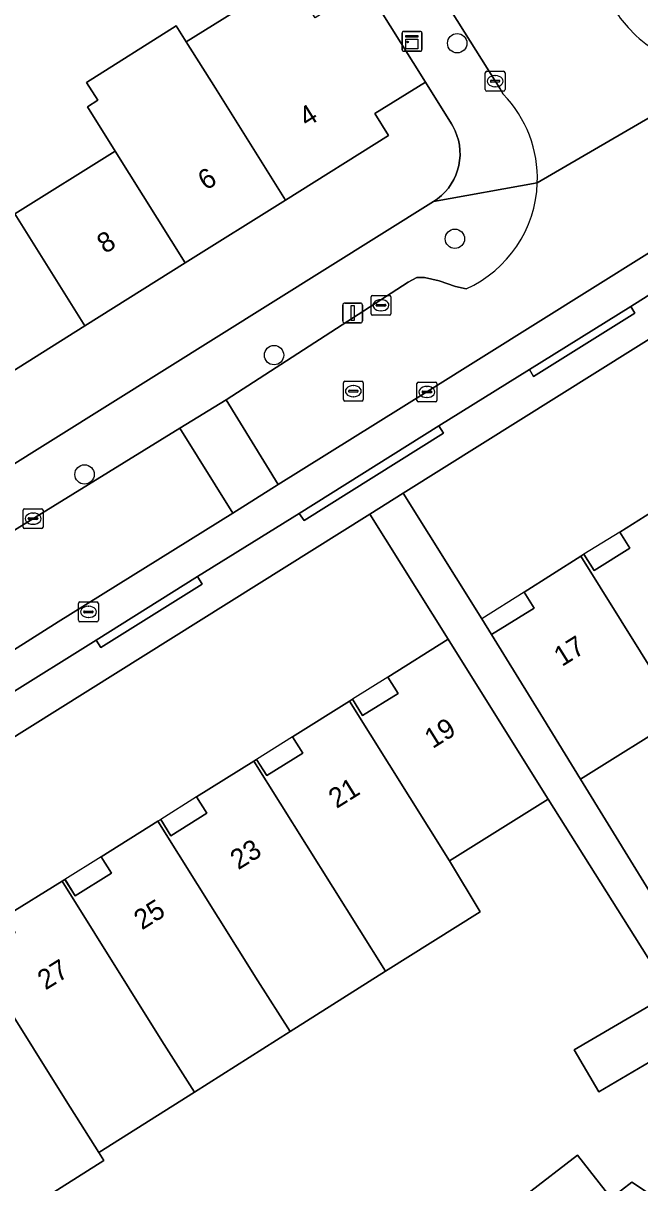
# Model space of a CAD drawing. Extents: x 159664 to 160323, y 385312 to 386115.
# Drawn here: x 160175.8 to 160206.9, y 385653.4 to 385711.9 of the extents above; entities that cross this region are included whole.
import ezdxf

# ---------------------------------------------------------------- set-up
doc = ezdxf.new("R2010")
doc.units = 0
for name, color, linetype in [('IMGEO_Boom', 7, 'Continuous'), ('IMGEO_Erf', 7, 'Continuous'), ('IMGEO_Kast', 7, 'Continuous'), ('IMGEO_Kolk', 7, 'Continuous'), ('IMGEO_Lichtmast', 7, 'Continuous'), ('IMGEO_Pand', 7, 'Continuous'), ('IMGEO_Pand_nummerreeks', 7, 'Continuous'), ('IMGEO_Pand_overbouw', 7, 'Continuous'), ('IMGEO_Parkeervlak_open', 7, 'Continuous'), ('IMGEO_Rijbaan_lokaal_open', 7, 'Continuous'), ('IMGEO_Rioolput', 7, 'Continuous'), ('IMGEO_Voetpad_open', 7, 'Continuous')]:
    doc.layers.add(name, color=color, linetype=linetype)

msp = doc.modelspace()

# ---------------------------------------------------------------- linework, layer by layer
at = {"layer": 'IMGEO_Boom'}
for centre in [(160197.716, 385710.85), (160197.6, 385700.995), (160188.482, 385695.13), (160178.926, 385689.117)]:
    msp.add_circle(centre, 0.489, dxfattribs=at)
at = {"layer": 'IMGEO_Erf'}
for points in [[(160175.409, 385702.247), (160180.469, 385705.416), (160179.069, 385707.652), (160179.598, 385707.983), (160179.031, 385708.88), (160183.541, 385711.729), (160183.797, 385711.324), (160184.053, 385710.919), (160189.276, 385714.177)], [(160155.538, 385677.244), (160196.521, 385702.868), (160196.731, 385703.012), (160196.926, 385703.175), (160197.107, 385703.354), (160197.271, 385703.549), (160197.416, 385703.758), (160197.543, 385703.978), (160197.649, 385704.21), (160197.734, 385704.449), (160197.798, 385704.696), (160197.839, 385704.947), (160197.858, 385705.201), (160197.853, 385705.455), (160197.827, 385705.708), (160197.777, 385705.958), (160197.706, 385706.202), (160197.613, 385706.439), (160197.499, 385706.667), (160197.426, 385706.79), (160196.11, 385708.897), (160193.568, 385707.305), (160194.257, 385706.202), (160189.06, 385702.946), (160184.001, 385699.777), (160178.941, 385696.607), (160173.882, 385693.439)], [(160228.116, 385708.9), (160194.996, 385688.17), (160198.957, 385681.841), (160199.449, 385681.055), (160201.601, 385682.377), (160201.089, 385683.188), (160203.948, 385684.994), (160204.105, 385685.093), (160204.621, 385684.268), (160206.429, 385685.394), (160205.914, 385686.205), (160208.785, 385688.026)], [(160174.917, 385666.832), (160177.789, 385668.609), (160177.94, 385668.702), (160178.45, 385667.877), (160180.277, 385669.021), (160179.762, 385669.843), (160182.629, 385671.637), (160182.766, 385671.723), (160183.28, 385670.901), (160185.091, 385672.036), (160184.577, 385672.859), (160187.468, 385674.666), (160187.599, 385674.748), (160188.123, 385673.934), (160189.934, 385675.069), (160189.418, 385675.89), (160192.287, 385677.693), (160192.431, 385677.784), (160192.947, 385676.96), (160194.742, 385678.071), (160194.224, 385678.891), (160197.261, 385680.808), (160193.313, 385687.116), (160159.148, 385665.732)], [(160208.986, 385676.919), (160203.93, 385673.76), (160209.512, 385664.676)], [(160209.714, 385660.848), (160204.864, 385657.995), (160203.621, 385660.108), (160208.471, 385662.961), (160202.303, 385672.745), (160197.334, 385669.638), (160198.877, 385667.074), (160194.099, 385664.082), (160189.293, 385661.038), (160184.466, 385657.982), (160179.653, 385654.934), (160179.906, 385654.535), (160175.096, 385651.494)], [(160201.214, 385652.826), (160203.791, 385654.813), (160205.473, 385652.632), (160206.529, 385653.447), (160219.879, 385644.569)]]:
    msp.add_lwpolyline(points, dxfattribs=at)
at = {"layer": 'IMGEO_Kast'}
for p, q in [((160194.936, 385710.525), (160194.936, 385711.366)), ((160194.936, 385711.366), (160194.936, 385710.525)), ((160195.011, 385711.45), (160195.852, 385711.45)), ((160195.852, 385711.45), (160195.011, 385711.45)), ((160195.936, 385711.375), (160195.936, 385710.534)), ((160195.936, 385710.534), (160195.936, 385711.375)), ((160195.861, 385710.45), (160195.02, 385710.45)), ((160195.02, 385710.45), (160195.861, 385710.45))]:
    msp.add_line(p, q, dxfattribs=at)
for points in [[(160195.131, 385711.24), (160195.731, 385711.24), (160195.731, 385711.155), (160195.131, 385711.155), (160195.131, 385711.24)], [(160195.131, 385711.065), (160195.731, 385711.065), (160195.731, 385710.576), (160195.131, 385710.576), (160195.131, 385711.065)]]:
    msp.add_lwpolyline(points, dxfattribs=at)
msp.add_circle((160195.215, 385710.914), 0.0377, dxfattribs=at)
for centre, start, end in [((160195.014, 385711.372), 92.4484, 184.28452), ((160195.014, 385711.372), 92.4484, 184.28452), ((160195.858, 385711.372), 2.4484, 94.28452), ((160195.858, 385711.372), 2.4484, 94.28452), ((160195.014, 385710.528), 182.4484, 274.28452), ((160195.014, 385710.528), 182.4484, 274.28452), ((160195.858, 385710.528), 272.4484, 4.28452), ((160195.858, 385710.528), 272.4484, 4.28452)]:
    msp.add_arc(centre, 0.0779, start, end, dxfattribs=at)
at = {"layer": 'IMGEO_Kolk'}
for p, q in [((160199.131, 385708.513), (160199.131, 385709.365)), ((160199.206, 385709.439), (160200.058, 385709.439)), ((160199.39, 385708.933), (160199.39, 385708.945)), ((160199.828, 385708.896), (160199.43, 385708.896)), ((160199.433, 385708.982), (160199.831, 385708.982)), ((160199.619, 385709.219), (160199.644, 385709.219)), ((160199.874, 385708.945), (160199.874, 385708.933)), ((160200.132, 385709.365), (160200.132, 385708.513)), ((160200.058, 385708.439), (160199.206, 385708.439)), ((160199.642, 385708.659), (160199.617, 385708.659)), ((160193.372, 385697.218), (160193.372, 385698.07)), ((160193.447, 385698.144), (160194.299, 385698.144)), ((160193.86, 385697.924), (160193.885, 385697.924)), ((160194.373, 385698.07), (160194.373, 385697.218)), ((160193.631, 385697.638), (160193.631, 385697.65)), ((160194.069, 385697.601), (160193.671, 385697.601)), ((160193.674, 385697.687), (160194.072, 385697.687)), ((160193.883, 385697.364), (160193.858, 385697.364)), ((160194.115, 385697.65), (160194.115, 385697.638)), ((160194.299, 385697.144), (160193.447, 385697.144)), ((160195.689, 385692.848), (160195.689, 385693.7)), ((160195.764, 385693.774), (160196.616, 385693.774)), ((160196.69, 385693.7), (160196.69, 385692.848)), ((160195.948, 385693.268), (160195.948, 385693.28)), ((160196.386, 385693.231), (160195.988, 385693.231)), ((160195.991, 385693.317), (160196.389, 385693.317)), ((160196.177, 385693.554), (160196.202, 385693.554)), ((160196.432, 385693.28), (160196.432, 385693.268)), ((160196.616, 385692.774), (160195.764, 385692.774)), ((160196.2, 385692.994), (160196.175, 385692.994)), ((160175.831, 385686.462), (160175.831, 385687.314)), ((160175.906, 385687.388), (160176.758, 385687.388)), ((160176.832, 385687.314), (160176.832, 385686.462)), ((160176.09, 385686.882), (160176.09, 385686.894)), ((160176.528, 385686.845), (160176.13, 385686.845)), ((160176.133, 385686.931), (160176.531, 385686.931)), ((160176.319, 385687.168), (160176.344, 385687.168)), ((160176.574, 385686.894), (160176.574, 385686.882)), ((160176.758, 385686.388), (160175.906, 385686.388)), ((160176.342, 385686.608), (160176.317, 385686.608)), ((160178.621, 385681.764), (160178.621, 385682.616)), ((160178.696, 385682.69), (160179.548, 385682.69)), ((160179.622, 385682.616), (160179.622, 385681.764)), ((160178.88, 385682.184), (160178.88, 385682.196)), ((160179.318, 385682.147), (160178.92, 385682.147)), ((160178.923, 385682.233), (160179.321, 385682.233)), ((160179.109, 385682.47), (160179.134, 385682.47)), ((160179.364, 385682.196), (160179.364, 385682.184)), ((160179.548, 385681.69), (160178.696, 385681.69)), ((160179.132, 385681.91), (160179.107, 385681.91))]:
    msp.add_line(p, q, dxfattribs=at)
for points in [[(160199.131, 385708.513), (160199.131, 385709.365)], [(160199.206, 385709.439), (160200.058, 385709.439)], [(160200.132, 385709.365), (160200.132, 385708.513)], [(160200.058, 385708.439), (160199.206, 385708.439)], [(160193.372, 385697.218), (160193.372, 385698.07)], [(160193.447, 385698.144), (160194.299, 385698.144)], [(160194.373, 385698.07), (160194.373, 385697.218)], [(160194.299, 385697.144), (160193.447, 385697.144)], [(160195.689, 385692.848), (160195.689, 385693.7)], [(160195.764, 385693.774), (160196.616, 385693.774)], [(160196.69, 385693.7), (160196.69, 385692.848)], [(160196.616, 385692.774), (160195.764, 385692.774)], [(160175.831, 385686.462), (160175.831, 385687.314)], [(160175.906, 385687.388), (160176.758, 385687.388)], [(160176.832, 385687.314), (160176.832, 385686.462)], [(160176.758, 385686.388), (160175.906, 385686.388)], [(160178.621, 385681.764), (160178.621, 385682.616)], [(160178.696, 385682.69), (160179.548, 385682.69)], [(160179.622, 385682.616), (160179.622, 385681.764)], [(160179.548, 385681.69), (160178.696, 385681.69)]]:
    msp.add_lwpolyline(points, dxfattribs=at)
for centre, radius, start, end in [((160199.208, 385709.363), 0.0765, 91.55205, 178.44795), ((160199.208, 385709.363), 0.0765, 91.55205, 178.44795), ((160199.43, 385708.942), 0.0403, 85.87752, 175.75265), ((160199.427, 385708.932), 0.0366, 178.93798, 274.71019), ((160199.831, 385708.939), 0.043, 264.86636, 352.45326), ((160199.835, 385708.944), 0.0386, 1.73085, 96.63898), ((160200.056, 385709.363), 0.0765, 1.55205, 88.44795), ((160200.056, 385709.363), 0.0765, 1.55205, 88.44795), ((160199.208, 385708.515), 0.0765, 181.55205, 268.44795), ((160199.208, 385708.515), 0.0765, 181.55205, 268.44795), ((160200.056, 385708.515), 0.0765, 271.55205, 358.44795), ((160200.056, 385708.515), 0.0765, 271.55205, 358.44795), ((160193.449, 385698.068), 0.0765, 91.55205, 178.44795), ((160193.449, 385698.068), 0.0765, 91.55205, 178.44795), ((160194.297, 385698.068), 0.0765, 1.55205, 88.44795), ((160194.297, 385698.068), 0.0765, 1.55205, 88.44795), ((160193.449, 385697.22), 0.0765, 181.55205, 268.44795), ((160193.449, 385697.22), 0.0765, 181.55205, 268.44795), ((160193.671, 385697.647), 0.0403, 85.87752, 175.75265), ((160193.668, 385697.637), 0.0366, 178.93798, 274.71019), ((160194.072, 385697.644), 0.043, 264.86636, 352.45326), ((160194.076, 385697.649), 0.0386, 1.73085, 96.63898), ((160194.297, 385697.22), 0.0765, 271.55205, 358.44795), ((160194.297, 385697.22), 0.0765, 271.55205, 358.44795), ((160195.766, 385693.698), 0.0765, 91.55205, 178.44795), ((160195.766, 385693.698), 0.0765, 91.55205, 178.44795), ((160196.614, 385693.698), 0.0765, 1.55205, 88.44795), ((160196.614, 385693.698), 0.0765, 1.55205, 88.44795), ((160195.988, 385693.277), 0.0403, 85.87752, 175.75265), ((160195.985, 385693.267), 0.0366, 178.93798, 274.71019), ((160196.389, 385693.274), 0.043, 264.86636, 352.45326), ((160196.393, 385693.279), 0.0386, 1.73085, 96.63898), ((160195.766, 385692.85), 0.0765, 181.55205, 268.44795), ((160195.766, 385692.85), 0.0765, 181.55205, 268.44795), ((160196.614, 385692.85), 0.0765, 271.55205, 358.44795), ((160196.614, 385692.85), 0.0765, 271.55205, 358.44795), ((160175.908, 385687.312), 0.0765, 91.55205, 178.44795), ((160175.908, 385687.312), 0.0765, 91.55205, 178.44795), ((160176.756, 385687.312), 0.0765, 1.55205, 88.44795), ((160176.756, 385687.312), 0.0765, 1.55205, 88.44795), ((160176.13, 385686.891), 0.0403, 85.87752, 175.75265), ((160176.127, 385686.881), 0.0366, 178.93798, 274.71019), ((160176.531, 385686.888), 0.043, 264.86636, 352.45326), ((160176.535, 385686.893), 0.0386, 1.73085, 96.63898), ((160175.908, 385686.464), 0.0765, 181.55205, 268.44795), ((160175.908, 385686.464), 0.0765, 181.55205, 268.44795), ((160176.756, 385686.464), 0.0765, 271.55205, 358.44795), ((160176.756, 385686.464), 0.0765, 271.55205, 358.44795), ((160178.698, 385682.614), 0.0765, 91.55205, 178.44795), ((160178.698, 385682.614), 0.0765, 91.55205, 178.44795), ((160179.546, 385682.614), 0.0765, 1.55205, 88.44795), ((160179.546, 385682.614), 0.0765, 1.55205, 88.44795), ((160178.92, 385682.193), 0.0403, 85.87752, 175.75265), ((160178.917, 385682.183), 0.0366, 178.93798, 274.71019), ((160179.321, 385682.19), 0.043, 264.86636, 352.45326), ((160179.325, 385682.195), 0.0386, 1.73085, 96.63898), ((160178.698, 385681.766), 0.0765, 181.55205, 268.44795), ((160178.698, 385681.766), 0.0765, 181.55205, 268.44795), ((160179.546, 385681.766), 0.0765, 271.55205, 358.44795), ((160179.546, 385681.766), 0.0765, 271.55205, 358.44795)]:
    msp.add_arc(centre, radius, start, end, dxfattribs=at)
for centre, major_axis, ratio, start_param, end_param in [((160199.618, 385708.939), (-0.387, 0.002), 0.722429, 4.712389, 7.853982), ((160199.643, 385708.939), (-0.39, 0.002), 0.717154, 1.570796, 4.712389), ((160193.859, 385697.644), (-0.387, 0.002), 0.722429, 4.712389, 7.853982), ((160193.884, 385697.644), (-0.39, 0.002), 0.717154, 1.570796, 4.712389), ((160196.176, 385693.274), (-0.387, 0.002), 0.722429, 4.712389, 7.853982), ((160196.201, 385693.274), (-0.39, 0.002), 0.717154, 1.570796, 4.712389), ((160176.318, 385686.888), (-0.387, 0.002), 0.722429, 4.712389, 7.853982), ((160176.343, 385686.888), (-0.39, 0.002), 0.717154, 1.570796, 4.712389), ((160179.108, 385682.19), (-0.387, 0.002), 0.722429, 4.712389, 7.853982), ((160179.133, 385682.19), (-0.39, 0.002), 0.717154, 1.570796, 4.712389)]:
    msp.add_ellipse(centre, major_axis=major_axis, ratio=ratio, start_param=start_param, end_param=end_param, dxfattribs=at)
at = {"layer": 'IMGEO_Lichtmast'}
for p, q in [((160191.948, 385696.854), (160191.948, 385697.654)), ((160191.948, 385697.654), (160191.948, 385696.854)), ((160192.048, 385697.754), (160192.838, 385697.754)), ((160192.838, 385697.754), (160192.048, 385697.754)), ((160192.938, 385697.654), (160192.938, 385696.854)), ((160192.938, 385696.854), (160192.938, 385697.654)), ((160192.838, 385696.754), (160192.048, 385696.754)), ((160192.048, 385696.754), (160192.838, 385696.754))]:
    msp.add_line(p, q, dxfattribs=at)
msp.add_lwpolyline([(160192.368, 385697.629), (160192.518, 385697.629), (160192.518, 385696.879), (160192.368, 385696.879), (160192.368, 385697.629)], dxfattribs=at)
for centre, start, end in [((160192.048, 385697.654), 90, 180), ((160192.048, 385697.654), 90, 180), ((160192.838, 385697.654), 0, 90), ((160192.838, 385697.654), 360, 90), ((160192.048, 385696.854), 180, 270), ((160192.048, 385696.854), 180, 270), ((160192.838, 385696.854), 270, 0), ((160192.838, 385696.854), 270, 0)]:
    msp.add_arc(centre, 0.1, start, end, dxfattribs=at)
at = {"layer": 'IMGEO_Pand'}
for points in [[(160193.089, 385713.731), (160190.547, 385712.139), (160189.276, 385714.177), (160184.053, 385710.919), (160185.528, 385708.585), (160189.06, 385702.946), (160194.257, 385706.202), (160193.568, 385707.305), (160196.11, 385708.897)], [(160185.528, 385708.585), (160184.053, 385710.919), (160183.797, 385711.324), (160183.541, 385711.729), (160179.031, 385708.88), (160179.598, 385707.983), (160179.069, 385707.652), (160180.469, 385705.416), (160184.001, 385699.777), (160189.06, 385702.946)], [(160178.941, 385696.607), (160184.001, 385699.777), (160180.469, 385705.416), (160175.409, 385702.247)], [(160175.409, 385702.247), (160173.694, 385704.985), (160168.635, 385701.817), (160170.35, 385699.078), (160173.882, 385693.439), (160178.941, 385696.607)], [(160208.785, 385688.026), (160205.914, 385686.205), (160206.429, 385685.394), (160204.621, 385684.268), (160204.105, 385685.093), (160203.948, 385684.994), (160208.986, 385676.919), (160210.126, 385675.091), (160214.97, 385678.113), (160213.827, 385679.944)], [(160203.948, 385684.994), (160201.089, 385683.188), (160201.601, 385682.377), (160199.449, 385681.055), (160202.066, 385676.795), (160203.93, 385673.76), (160208.986, 385676.919)], [(160197.334, 385669.638), (160202.303, 385672.745), (160199.912, 385676.569), (160197.261, 385680.808), (160194.224, 385678.891), (160194.742, 385678.071), (160192.947, 385676.96), (160192.431, 385677.784), (160192.287, 385677.693)], [(160194.099, 385664.082), (160198.877, 385667.074), (160197.334, 385669.638), (160192.287, 385677.693), (160189.418, 385675.89), (160189.934, 385675.069), (160188.123, 385673.934), (160187.599, 385674.748), (160187.468, 385674.666)], [(160187.468, 385674.666), (160184.577, 385672.859), (160185.091, 385672.036), (160183.28, 385670.901), (160182.766, 385671.723), (160182.629, 385671.637), (160187.662, 385663.59), (160189.293, 385661.038), (160194.099, 385664.082)], [(160184.466, 385657.982), (160189.293, 385661.038), (160187.662, 385663.59), (160182.629, 385671.637), (160179.762, 385669.843), (160180.277, 385669.021), (160178.45, 385667.877), (160177.94, 385668.702), (160177.789, 385668.609), (160182.822, 385660.563)], [(160182.822, 385660.563), (160177.789, 385668.609), (160174.917, 385666.832), (160175.427, 385666.004), (160173.602, 385664.857), (160173.085, 385665.678), (160172.952, 385665.594), (160177.999, 385657.547), (160179.653, 385654.934), (160184.466, 385657.982)], [(160175.096, 385651.494), (160179.906, 385654.535), (160179.653, 385654.934), (160177.999, 385657.547), (160172.952, 385665.594), (160170.099, 385663.8), (160170.601, 385662.982), (160168.771, 385661.858), (160168.261, 385662.66), (160168.129, 385662.576), (160173.175, 385654.531)], [(160209.714, 385660.848), (160209.091, 385661.907), (160208.471, 385662.961), (160203.621, 385660.108), (160204.864, 385657.995)], [(160203.791, 385654.813), (160201.214, 385652.826), (160203.015, 385650.517), (160205.579, 385652.495), (160205.473, 385652.632)]]:
    msp.add_lwpolyline(points, close=True, dxfattribs=at)
at = {"layer": 'IMGEO_Pand_overbouw'}
for points in [[(160206.429, 385685.394), (160205.914, 385686.205), (160204.105, 385685.093), (160204.621, 385684.268)], [(160198.957, 385681.841), (160199.449, 385681.055), (160201.601, 385682.377), (160201.089, 385683.188)], [(160194.742, 385678.071), (160194.224, 385678.891), (160192.431, 385677.784), (160192.947, 385676.96)], [(160187.599, 385674.748), (160188.123, 385673.934), (160189.934, 385675.069), (160189.418, 385675.89)], [(160185.091, 385672.036), (160184.577, 385672.859), (160182.766, 385671.723), (160183.28, 385670.901)], [(160180.277, 385669.021), (160179.762, 385669.843), (160177.94, 385668.702), (160177.946, 385668.693), (160178.45, 385667.877)]]:
    msp.add_lwpolyline(points, close=True, dxfattribs=at)
at = {"layer": 'IMGEO_Parkeervlak_open'}
msp.add_lwpolyline([(160215.636, 385705.441), (160196.189, 385693.275), (160188.694, 385688.612), (160186.4, 385687.172), (160177.601, 385681.683), (160167.009, 385674.983), (160166.082, 385674.254), (160167.042, 385672.706), (160167.978, 385673.511), (160169.892, 385674.722), (160174.984, 385677.942), (160179.514, 385680.771), (160184.626, 385683.972), (160189.747, 385687.149), (160196.784, 385691.57), (160201.368, 385694.412), (160206.473, 385697.586), (160211.038, 385700.472)], dxfattribs=at)
at = {"layer": 'IMGEO_Rijbaan_lokaal_open'}
for points in [[(160204.045, 385715.132), (160203.565, 385715.906), (160202.751, 385717.219), (160201.529, 385719.139), (160194.974, 385729.439), (160193.045, 385732.527), (160190.867, 385736.011), (160184.958, 385732.298), (160188.759, 385726.249), (160190.72, 385723.128), (160199.88, 385708.547), (160200.039, 385708.279)], [(160198.166, 385698.474), (160197.635, 385698.593), (160196.802, 385698.878), (160196.072, 385699.041), (160195.689, 385699.041), (160195.247, 385698.807), (160186.067, 385692.882), (160188.694, 385688.612), (160196.189, 385693.275), (160215.636, 385705.441), (160225.901, 385711.903), (160226.921, 385712.58), (160228.652, 385713.756), (160246.881, 385726.177)], [(160211.863, 385709.695), (160201.757, 385703.807)], [(160201.757, 385703.807), (160211.863, 385709.695)]]:
    msp.add_lwpolyline(points, dxfattribs=at)
for points in [[(160183.728, 385691.442), (160186.4, 385687.172), (160188.694, 385688.612), (160186.067, 385692.882)], [(160163.281, 385678.767), (160166.082, 385674.254), (160167.009, 385674.983), (160177.601, 385681.683), (160186.4, 385687.172), (160183.728, 385691.442), (160171.917, 385684.17)]]:
    msp.add_lwpolyline(points, close=True, dxfattribs=at)
for centre, radius, start, end in [((160210.947, 385715.908), 6.282, 212.82672, 224.24957), ((160210.856, 385715.642), 6.032, 223.03987, 238.98828), ((160195.669, 385704.034), 6.092, 357.86278, 44.16759), ((160195.665, 385704.033), 6.096, 294.21939, 357.87154)]:
    msp.add_arc(centre, radius, start, end, dxfattribs=at)
at = {"layer": 'IMGEO_Rioolput'}
for p, q in [((160191.979, 385692.888), (160191.979, 385693.74)), ((160192.054, 385693.814), (160192.906, 385693.814)), ((160192.98, 385693.74), (160192.98, 385692.888)), ((160192.238, 385693.308), (160192.238, 385693.32)), ((160192.676, 385693.271), (160192.278, 385693.271)), ((160192.281, 385693.357), (160192.679, 385693.357)), ((160192.467, 385693.594), (160192.492, 385693.594)), ((160192.722, 385693.32), (160192.722, 385693.308)), ((160192.906, 385692.814), (160192.054, 385692.814)), ((160192.49, 385693.034), (160192.465, 385693.034))]:
    msp.add_line(p, q, dxfattribs=at)
for points in [[(160191.979, 385692.888), (160191.979, 385693.74)], [(160192.054, 385693.814), (160192.906, 385693.814)], [(160192.98, 385693.74), (160192.98, 385692.888)], [(160192.906, 385692.814), (160192.054, 385692.814)]]:
    msp.add_lwpolyline(points, dxfattribs=at)
for centre, radius, start, end in [((160192.056, 385693.738), 0.0765, 91.55205, 178.44795), ((160192.056, 385693.738), 0.0765, 91.55205, 178.44795), ((160192.904, 385693.738), 0.0765, 1.55205, 88.44795), ((160192.904, 385693.738), 0.0765, 1.55205, 88.44795), ((160192.278, 385693.317), 0.0403, 85.87752, 175.75265), ((160192.275, 385693.307), 0.0366, 178.93798, 274.71019), ((160192.679, 385693.314), 0.043, 264.86636, 352.45326), ((160192.683, 385693.319), 0.0386, 1.73085, 96.63898), ((160192.056, 385692.89), 0.0765, 181.55205, 268.44795), ((160192.056, 385692.89), 0.0765, 181.55205, 268.44795), ((160192.904, 385692.89), 0.0765, 271.55205, 358.44795), ((160192.904, 385692.89), 0.0765, 271.55205, 358.44795)]:
    msp.add_arc(centre, radius, start, end, dxfattribs=at)
for centre, major_axis, ratio, start_param, end_param in [((160192.466, 385693.314), (-0.387, 0.002), 0.722429, 4.712389, 7.853982), ((160192.491, 385693.314), (-0.39, 0.002), 0.717154, 1.570796, 4.712389)]:
    msp.add_ellipse(centre, major_axis=major_axis, ratio=ratio, start_param=start_param, end_param=end_param, dxfattribs=at)
at = {"layer": 'IMGEO_Voetpad_open'}
for points in [[(160200.039, 385708.279), (160199.88, 385708.547), (160190.72, 385723.128)], [(160193.089, 385713.731), (160196.11, 385708.897), (160197.426, 385706.79), (160197.499, 385706.667), (160197.613, 385706.439), (160197.706, 385706.202), (160197.777, 385705.958), (160197.827, 385705.708), (160197.853, 385705.455), (160197.858, 385705.201), (160197.839, 385704.947), (160197.798, 385704.696), (160197.734, 385704.449), (160197.649, 385704.21), (160197.543, 385703.978), (160197.416, 385703.758), (160197.271, 385703.549), (160197.107, 385703.354), (160196.926, 385703.175), (160196.731, 385703.012), (160196.521, 385702.868), (160201.757, 385703.807)], [(160193.313, 385687.116), (160194.996, 385688.17), (160228.116, 385708.9)], [(160201.757, 385703.807), (160196.521, 385702.868), (160155.538, 385677.244), (160155.402, 385677.164), (160151.214, 385674.629)], [(160211.038, 385700.472), (160206.473, 385697.586), (160206.677, 385697.243), (160201.567, 385694.053), (160201.368, 385694.412), (160196.784, 385691.57), (160197.034, 385691.19), (160190.005, 385686.795), (160189.747, 385687.149), (160184.626, 385683.972), (160184.859, 385683.584), (160179.751, 385680.392), (160179.514, 385680.771), (160174.984, 385677.942), (160175.218, 385677.553), (160170.122, 385674.36), (160169.892, 385674.722), (160167.978, 385673.511), (160167.042, 385672.706), (160144.23, 385658.564)], [(160186.067, 385692.882), (160195.247, 385698.807), (160195.689, 385699.041), (160196.072, 385699.041), (160196.802, 385698.878), (160197.635, 385698.593), (160198.166, 385698.474)], [(160157.077, 385674.913), (160163.281, 385678.767), (160171.917, 385684.17), (160183.728, 385691.442), (160186.067, 385692.882)], [(160209.512, 385664.676), (160203.93, 385673.76), (160202.066, 385676.795), (160199.449, 385681.055), (160198.957, 385681.841), (160194.996, 385688.17), (160193.313, 385687.116), (160197.261, 385680.808), (160199.912, 385676.569), (160202.303, 385672.745), (160208.471, 385662.961)], [(160031.371, 385583.135), (160032.447, 385581.389), (160034.566, 385582.74), (160037.993, 385584.925), (160038.327, 385585.134), (160039.724, 385586.702), (160041.577, 385587.202), (160042.034, 385587.487), (160039.832, 385591.044), (160082.689, 385617.809), (160109.844, 385634.843), (160144.925, 385656.737), (160153.937, 385662.319), (160154.019, 385662.222), (160157.604, 385664.439), (160157.464, 385664.678), (160157.932, 385664.971), (160159.148, 385665.732), (160193.313, 385687.116)], [(160219.879, 385644.569), (160206.529, 385653.447), (160205.473, 385652.632)]]:
    msp.add_lwpolyline(points, dxfattribs=at)
for points in [[(160206.473, 385697.586), (160201.368, 385694.412), (160201.567, 385694.053), (160206.677, 385697.243)], [(160189.747, 385687.149), (160190.005, 385686.795), (160197.034, 385691.19), (160196.784, 385691.57)], [(160184.626, 385683.972), (160179.514, 385680.771), (160179.751, 385680.392), (160184.859, 385683.584)]]:
    msp.add_lwpolyline(points, close=True, dxfattribs=at)
for centre, radius, start, end in [((160210.947, 385715.908), 6.282, 212.82672, 224.24957), ((160210.856, 385715.642), 6.032, 223.03987, 238.98828), ((160195.669, 385704.034), 6.092, 357.86278, 44.16759), ((160195.665, 385704.033), 6.096, 294.21939, 357.87154)]:
    msp.add_arc(centre, radius, start, end, dxfattribs=at)

# ---------------------------------------------------------------- texts
at = {"layer": 'IMGEO_Pand_nummerreeks'}
for s, rotation, p in [('4', 32.06438, (160190.139, 385706.596)), ('6', 32.06272, (160185.046, 385703.406)), ('8', 32.06438, (160179.957, 385700.217)), ('17', 32.02409, (160202.998, 385679.406)), ('19', 31.95046, (160196.475, 385675.271)), ('21', 31.95046, (160191.633, 385672.252)), ('23', 31.95046, (160186.677, 385669.161)), ('25', 31.95046, (160181.817, 385666.13)), ('27', 31.95046, (160176.957, 385663.099))]:
    msp.add_text(s, height=1, rotation=rotation, dxfattribs=at).set_placement(p)

doc.saveas('drawing.dxf')
